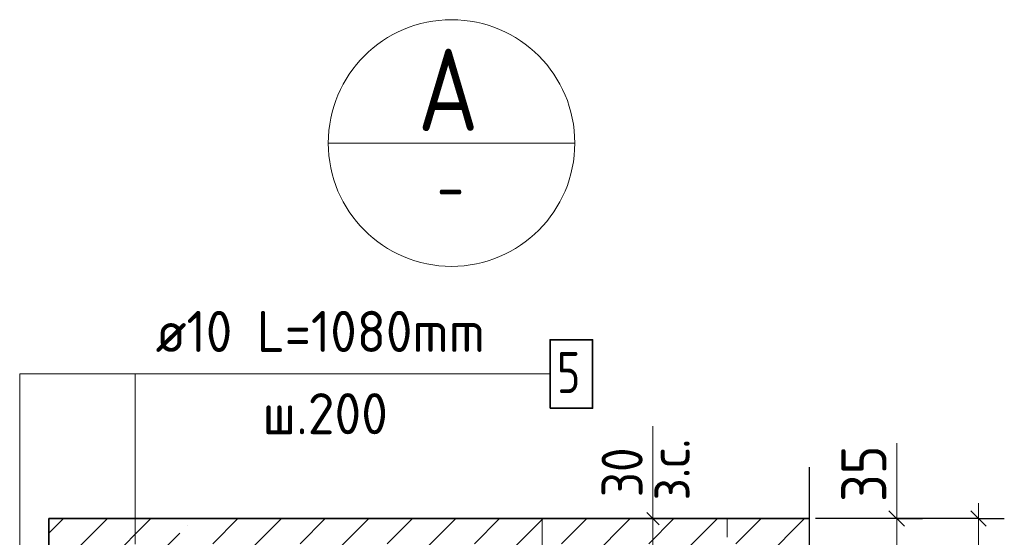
# Model space of a CAD drawing. Header units: millimetres. Extents: x -49773 to 2322955, y -3321 to 58485.
# Tile 338 of 580: x 1297700 to 1302492, y 26511 to 29029. Entities that reach past the tile are written whole.
import ezdxf

# ---------------------------------------------------------------- set-up
doc = ezdxf.new("R2010")
doc.units = ezdxf.units.MM
for name, pattern in [('______11', [500, 400, -50, 0, -50]), ('______2', [270, 200, -70]), ('______5', [1100, 800, -100, 100, -100])]:
    doc.linetypes.add(name, pattern=pattern)
for name, color, linetype, lineweight in [('Standard', 7, 'Continuous', 25), ('Арм.стержн. Арматура края', 96, 'Continuous', 35), ('Размерная линия_ общее', 7, 'Continuous', 13), ('Размерная линия_ общее_1', 7, 'Continuous', 13), ('Стена_ общее', 7, 'Continuous', 35)]:
    doc.layers.add(name, color=color, linetype=linetype, lineweight=lineweight)
doc.styles.add('ISOCPEUR', font='txt')

msp = doc.modelspace()

# ---------------------------------------------------------------- linework, layer by layer
at = {"layer": 'Standard', "color": 7, "linetype": 'Continuous', "lineweight": 13, "transparency": 33554687}
for p, q in [((1299201.7, 28429), (1300401.7, 28429)), ((1300781.8, 26602), (1300781.8, 27052))]:
    msp.add_line(p, q, dxfattribs=at)
at = {"layer": 'Standard', "color": 7, "linetype": 'Continuous', "lineweight": 25, "transparency": 33554687}
msp.add_line((1301542.7, 26852), (1301542.7, 25452), dxfattribs=at)
at = {"layer": 'Standard', "color": 253, "linetype": '______11', "lineweight": 35, "true_color": 0xababab, "transparency": 33554687}
for p, q in [((1297842.4, 26318.3), (1298126, 26601.9)), ((1297842.4, 25894.1), (1298550.3, 26601.9)), ((1298074.6, 25701.9), (1298974.6, 26601.9)), ((1298498.8, 25701.9), (1299398.8, 26601.9)), ((1298923.1, 25701.9), (1299823.1, 26601.9)), ((1299347.4, 25701.9), (1300247.4, 26601.9)), ((1299771.6, 25701.9), (1300671.6, 26601.9)), ((1300195.9, 25701.9), (1301095.9, 26601.9)), ((1300620.2, 25701.9), (1301520.1, 26601.9))]:
    msp.add_line(p, q, dxfattribs=at)
at = {"layer": 'Standard', "color": 253, "linetype": '______5', "lineweight": 35, "true_color": 0xababab, "transparency": 33554687}
for p, q in [((1297842.4, 26530.5), (1297913.9, 26601.9)), ((1297842.4, 26106.2), (1298338.2, 26601.9)), ((1297862.4, 25701.9), (1298762.4, 26601.9)), ((1298286.7, 25701.9), (1299186.7, 26601.9)), ((1298711, 25701.9), (1299611, 26601.9)), ((1299135.2, 25701.9), (1300035.2, 26601.9)), ((1299559.5, 25701.9), (1300459.5, 26601.9)), ((1299983.7, 25701.9), (1300883.7, 26601.9)), ((1300408, 25701.9), (1301308, 26601.9))]:
    msp.add_line(p, q, dxfattribs=at)
at = {"layer": 'Standard', "color": 7, "linetype": 'Continuous', "lineweight": 35, "transparency": 33554687}
for p, q in [((1297842.4, 26601.9), (1297842.4, 25701.9)), ((1301542.7, 26601.9), (1297842.4, 26601.9))]:
    msp.add_line(p, q, dxfattribs=at)
at = {"layer": 'Standard', "color": 7, "linetype": 'Continuous', "lineweight": 13, "transparency": 33554687}
msp.add_lwpolyline([(1297947.5, 26119.8), (1297700, 26367.3), (1297700, 27305.5), (1298261.5, 27305.5)], dxfattribs=at)
msp.add_circle((1299801.7, 28429), 600, dxfattribs=at)
at = {"layer": 'Арм.стержн. Арматура края', "color": 7, "linetype": 'Continuous', "lineweight": 13, "transparency": 33554687}
for q in [(1300281.5, 27305.5), (1298261.5, 26476.9)]:
    msp.add_line((1298261.5, 27305.5), q, dxfattribs=at)
at = {"layer": 'Арм.стержн. Арматура края', "color": 7, "linetype": 'Continuous', "lineweight": 35, "transparency": 33554687}
msp.add_lwpolyline([(1300281.5, 27138.8), (1300488.2, 27138.8), (1300488.2, 27472.2), (1300281.5, 27472.2), (1300281.5, 27138.8)], dxfattribs=at)
at = {"layer": 'Размерная линия_ общее', "color": 7, "linetype": 'Continuous', "lineweight": 13, "transparency": 33554687}
for p, q in [((1301968.3, 26682.9), (1301968.3, 26968.9)), ((1301968.2, 26514.5), (1301968.3, 26682.9)), ((1301968.2, 26602), (1301968.2, 26677)), ((1302366.9, 26602), (1302366.9, 26677)), ((1301968.2, 26427), (1301968.2, 26602))]:
    msp.add_line(p, q, dxfattribs=at)
at = {"layer": 'Размерная линия_ общее', "color": 253, "linetype": 'Continuous', "lineweight": -3, "true_color": 0xa0a0a0, "transparency": 33554687}
for p, q in [((1302366.9, 26602), (1301600.3, 26602)), ((1301968.2, 26602), (1301843.2, 26602)), ((1301968.2, 26602), (1302093.2, 26602)), ((1302366.9, 26602), (1302241.9, 26602)), ((1302366.9, 26602), (1302491.9, 26602))]:
    msp.add_line(p, q, dxfattribs=at)
at = {"layer": 'Размерная линия_ общее', "color": 7, "linetype": 'Continuous', "lineweight": 25, "transparency": 33554687}
for p, q in [((1302005.7, 26564.5), (1301930.7, 26639.5)), ((1302404.4, 26564.5), (1302329.4, 26639.5))]:
    msp.add_line(p, q, dxfattribs=at)
at = {"layer": 'Размерная линия_ общее', "color": 253, "linetype": 'Continuous', "lineweight": -3, "true_color": 0xa0a0a0, "transparency": 33554687}
msp.add_lwpolyline([(1301968.2, 26602), (1301951.3, 26602), (1301951.3, 26602), (1301572.5, 26602)], dxfattribs=at)
at = {"layer": 'Размерная линия_ общее', "color": 7, "linetype": 'Continuous', "lineweight": 13, "transparency": 33554687}
msp.add_lwpolyline([(1302366.9, 25702), (1302366.9, 26084), (1302366.9, 26084), (1302366.9, 26602)], dxfattribs=at)
at = {"layer": 'Размерная линия_ общее_1', "color": 7, "linetype": 'Continuous', "lineweight": 13, "transparency": 33554687}
for p, q in [((1300781.8, 26602), (1300781.8, 26662)), ((1300781.8, 26452), (1300781.8, 26602))]:
    msp.add_line(p, q, dxfattribs=at)
at = {"layer": 'Размерная линия_ общее_1', "color": 253, "linetype": 'Continuous', "lineweight": -3, "true_color": 0xa0a0a0, "transparency": 33554687}
for q in [(1300681.8, 26602), (1300881.8, 26602)]:
    msp.add_line((1300781.8, 26602), q, dxfattribs=at)
at = {"layer": 'Размерная линия_ общее_1', "color": 7, "linetype": 'Continuous', "lineweight": 25, "transparency": 33554687}
msp.add_line((1300811.9, 26572), (1300751.8, 26632), dxfattribs=at)
at = {"layer": 'Стена_ общее', "color": 253, "linetype": '______2', "lineweight": 18, "true_color": 0xababab, "transparency": 33554687}
for p, q in [((1300242.4, 26601.9), (1300242.4, 25701.9)), ((1301142.4, 25701.9), (1301142.4, 26601.9))]:
    msp.add_line(p, q, dxfattribs=at)

# ---------------------------------------------------------------- texts
at = {"layer": 'Standard', "color": 7, "linetype": 'Continuous', "lineweight": 35, "transparency": 33554687, "insert": (1299637.8, 28487.2), "char_height": 400, "width": 523.544, "attachment_point": 7, "style": 'ISOCPEUR'}
msp.add_mtext('\\W0.82;А', dxfattribs=at)
at = {"layer": 'Standard', "color": 7, "linetype": 'Continuous', "lineweight": 25, "transparency": 33554687, "insert": (1299730.3, 28091.4), "char_height": 250, "width": 272.013, "attachment_point": 7, "style": 'ISOCPEUR'}
msp.add_mtext('\\W0.78;-', dxfattribs=at)
at = {"layer": 'Арм.стержн. Арматура края', "color": 7, "linetype": 'Continuous', "lineweight": 25, "transparency": 33554687, "char_height": 200, "attachment_point": 7, "style": 'ISOCPEUR'}
for s, insert, width in [('\\W0.94;ø10 L=1080mm ', (1298361.5, 27412.2), 1913.071), ('\\W0.78;5', (1300314.8, 27212.2), 217.601), ('\\W0.95;ш.200 ', (1298881.5, 27012.2), 874.662)]:
    msp.add_mtext(s, dxfattribs=dict(at, insert=insert, width=width))
at = {"layer": 'Размерная линия_ общее', "color": 7, "linetype": 'Continuous', "lineweight": 25, "transparency": 33554687, "insert": (1301918.3, 26682.9), "char_height": 220, "width": 403.932, "attachment_point": 7, "rotation": 90, "style": 'ISOCPEUR'}
msp.add_mtext('\\W0.87;35', dxfattribs=at)
at = {"layer": 'Размерная линия_ общее_1', "color": 7, "linetype": 'Continuous', "lineweight": 18, "transparency": 33554687, "char_height": 200, "attachment_point": 7, "rotation": 90, "style": 'ISOCPEUR'}
for s, insert, width in [('\\W0.90;з.с.', (1300960.5, 26689.9), 459.942), ('\\W0.87;30', (1300731.9, 26706), 367.218)]:
    msp.add_mtext(s, dxfattribs=dict(at, insert=insert, width=width))

doc.saveas('drawing.dxf')
